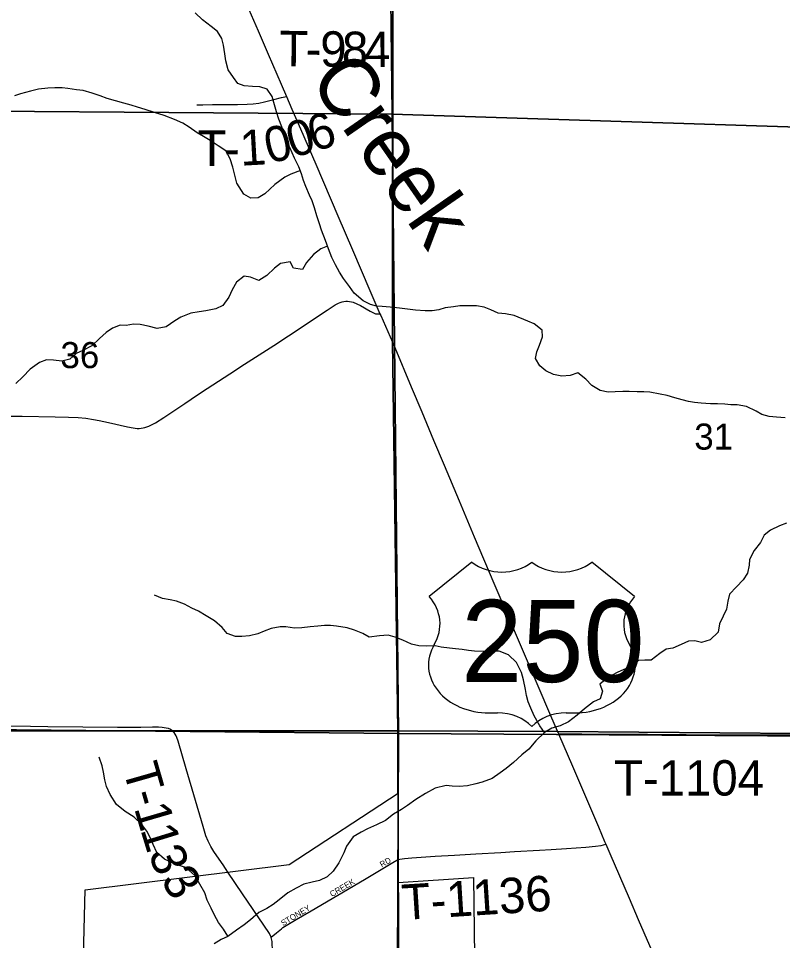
# Model space of a CAD drawing. Extents: x 1874609 to 2204689, y 815661 to 1281160.
# Drawn here: x 2009707 to 2016181, y 1055304 to 1063119 of the extents above; entities that cross this region are included whole.
import ezdxf

# ---------------------------------------------------------------- set-up
doc = ezdxf.new("R2010")
doc.units = 0
for name, color, linetype in [('GM_X_City_Street', 7, 'Continuous'), ('GM_X_City_Street_Text', 7, 'Continuous'), ('GM_X_Corporation', 7, 'Continuous'), ('GM_X_Minor_River', 7, 'Continuous'), ('GM_X_Minor_River_Text', 7, 'Continuous'), ('GM_X_Section', 7, 'Continuous'), ('GM_X_Section_Text', 7, 'Continuous'), ('GM_X_Township', 7, 'Continuous'), ('GM_X_Township_Road', 7, 'Continuous'), ('GM_X_Township_Road_Text', 7, 'Continuous'), ('GM_X_US_Location', 7, 'Continuous'), ('GM_X_US_Route', 7, 'Continuous'), ('GM_X_US_Shield', 7, 'Continuous')]:
    doc.layers.add(name, color=color, linetype=linetype)

msp = doc.modelspace()

# ---------------------------------------------------------------- linework, layer by layer
at = {"layer": 'GM_X_City_Street'}
for points in [[(2011849.2, 1055332.5), (2011894.2, 1055369.4), (2011935.5, 1055403.3), (2011948.5, 1055413.6), (2011975.9, 1055432), (2012060.9, 1055481.8), (2012188.6, 1055555.4), (2012414.2, 1055688.4), (2012640.2, 1055820.7), (2012878.9, 1055963.9), (2012914.6, 1055985.3), (2012925.6, 1055990.8)], [(2011849.2, 1055332.5), (2011834.4, 1055364.6), (2011787.5, 1055434.9), (2011605.6, 1055700.6), (2011482.8, 1055883)], [(2011797.5, 1053681.8), (2011800.3, 1053749.5), (2011804.8, 1053855.7), (2011809.2, 1053970.2), (2011816.8, 1054133.7), (2011821.7, 1054264.5), (2011831.3, 1054460.7), (2011846.9, 1054836.8), (2011851.5, 1054967.7), (2011855.9, 1055065.7), (2011859.9, 1055163.8), (2011860.6, 1055212.3), (2011857.9, 1055294.3), (2011850, 1055330.7), (2011849.2, 1055332.5)]]:
    msp.add_lwpolyline(points, dxfattribs=at)
at = {"layer": 'GM_X_Corporation'}
msp.add_lwpolyline([(2010224.7, 1053817.6), (2010272.9, 1055734.7), (2012000.2, 1055949.4), (2012925, 1056552.3), (2012924.9, 1055796.4), (2013563.9, 1055837.6), (2013578.5, 1054495.8)], dxfattribs=at)
at = {"layer": 'GM_X_Minor_River'}
for points in [[(2012045.4, 1061934.6), (2012006.5, 1062024.7), (2011975.9, 1062088.7), (2011957.4, 1062146.8), (2011938.9, 1062200.8), (2011912.3, 1062266.8), (2011893.7, 1062326.9), (2011871, 1062407.1), (2011856.5, 1062457.1), (2011815.9, 1062519), (2011751.5, 1062540.6), (2011691.3, 1062542.2), (2011619.1, 1062547.7), (2011564.8, 1062567.4), (2011528.2, 1062619.3), (2011483.5, 1062685.2), (2011464.9, 1062759.3), (2011456.4, 1062819.5), (2011445.7, 1062891.6), (2011431.2, 1062949.8), (2011394.6, 1063009.7), (2011340.1, 1063051.4), (2011265.4, 1063107.1), (2011204.7, 1063166.8)], [(2012096.6, 1061829.4), (2012016.4, 1061799.9), (2011964.5, 1061773.5), (2011878.7, 1061712.6), (2011795.1, 1061631.7), (2011737.2, 1061599.2), (2011675.1, 1061596.7), (2011616.6, 1061630.4), (2011557.7, 1061724.3), (2011543.2, 1061778.4), (2011522.5, 1061858.5), (2011499.8, 1061930.6), (2011465.2, 1061996.6), (2011400.6, 1062040.3), (2011332, 1062085.9), (2011275.6, 1062117.6), (2011221.2, 1062149.3), (2011152.6, 1062197), (2011100.2, 1062230.7), (2011029.7, 1062264.3), (2010941.1, 1062295.8), (2010858.7, 1062321.3), (2010782.3, 1062348.8), (2010715.9, 1062368.4), (2010661.6, 1062384.1), (2010599.3, 1062401.6), (2010530.9, 1062421.2), (2010458.5, 1062440.8), (2010400.2, 1062462.4), (2010331.8, 1062486), (2010255.4, 1062507.5), (2010199.2, 1062513.1), (2010126.8, 1062526.6), (2010076.7, 1062532.2), (2010014.5, 1062531.8), (2009956.3, 1062529.3), (2009878.2, 1062518.7), (2009810.1, 1062502.2), (2009726.1, 1062479.5), (2009674, 1062463)], [(2016203.9, 1059733.4), (2016129.6, 1059740.9), (2016069.4, 1059746.5), (2016007, 1059762.1), (2015956.6, 1059791.8), (2015876.1, 1059831.3), (2015797.7, 1059844.8), (2015743.6, 1059844.4), (2015691.4, 1059850), (2015629.2, 1059851.6), (2015571, 1059853.2), (2015490.7, 1059858.6), (2015436.5, 1059864.2), (2015384.3, 1059873.9), (2015330, 1059887.5), (2015269.7, 1059905.1), (2015203.3, 1059922.7), (2015145.1, 1059934.3), (2015056.6, 1059951.7), (2015006.5, 1059955.4), (2014950.3, 1059954.9), (2014882.1, 1059956.5), (2014827.9, 1059958.1), (2014763.8, 1059953.6), (2014703.6, 1059953.1), (2014637.3, 1059966.7), (2014566.7, 1060008.3), (2014516.1, 1060062.1), (2014447.5, 1060115.8), (2014381.5, 1060093.2), (2014311.3, 1060088.7), (2014241, 1060100.2), (2014176.5, 1060133.9), (2014124, 1060175.6), (2014089.4, 1060237.6), (2014099, 1060293.9), (2014122.6, 1060350.3), (2014148.1, 1060420.7), (2014145.6, 1060476.9), (2014077, 1060530.6), (2014024.6, 1060554.3), (2013907.9, 1060601.6), (2013833.5, 1060617.1), (2013771.3, 1060622.7), (2013710.9, 1060648.3), (2013652.5, 1060672), (2013588.3, 1060683.5), (2013504, 1060684.9), (2013447.9, 1060682.5), (2013393.8, 1060674.1), (2013321.6, 1060667.5), (2013269.6, 1060649.1), (2013211.5, 1060640.6), (2013153.3, 1060640.2), (2013071.1, 1060645.6), (2013002.8, 1060655.1), (2012936.5, 1060662.6), (2012856.2, 1060672.1), (2012790, 1060677.6), (2012739.8, 1060681.3), (2012689.5, 1060694.9), (2012627.1, 1060726.6), (2012552.3, 1060792.3), (2012511.7, 1060848.2), (2012461, 1060916.1), (2012426.5, 1060968), (2012393.9, 1061030), (2012363.3, 1061092), (2012334.6, 1061168), (2012309.9, 1061238.1), (2012275.1, 1061324.1), (2012258.6, 1061378.2), (2012236, 1061446.3), (2012215.4, 1061514.4), (2012194.8, 1061572.4), (2012174.3, 1061622.5), (2012141.7, 1061694.5), (2012121.2, 1061746.5), (2012106.7, 1061802.6), (2012084.1, 1061862.7), (2012045.4, 1061934.6)], [(2012327.1, 1061189.3), (2012268.4, 1061167.5), (2012206.6, 1061118.9), (2012149, 1061050.2), (2012115.4, 1060991.8), (2012039.1, 1061003.2), (2012008.5, 1061055.2), (2011928.4, 1061042.6), (2011876.6, 1061002), (2011810.9, 1060941.3), (2011743, 1060898.7), (2011672.6, 1060926.3), (2011620.4, 1060935.9), (2011554.6, 1060885.2), (2011519, 1060818.7), (2011489.5, 1060758.3), (2011437.9, 1060685.7), (2011380, 1060659.1), (2011295.8, 1060642.4), (2011237.7, 1060634), (2011167.6, 1060621.4), (2011083.7, 1060586.7), (2011031.8, 1060556.2), (2010958, 1060505.5), (2010881.9, 1060490.8), (2010807.5, 1060510.4), (2010739.2, 1060525.9), (2010683, 1060527.5), (2010620.9, 1060517), (2010568.7, 1060518.6), (2010504.7, 1060494.1), (2010450.9, 1060457.5), (2010395.1, 1060406.9), (2010329.5, 1060344.2), (2010253.6, 1060305.5), (2010197.6, 1060279), (2010141.8, 1060232.4), (2010075.8, 1060213.9), (2010003.5, 1060223.4), (2009945.3, 1060227), (2009885.3, 1060202.4), (2009807.6, 1060147.7), (2009743.9, 1060083), (2009686.2, 1060026.3)], [(2016215.2, 1058840.3), (2016155.2, 1058819.8), (2016079.3, 1058783.1), (2016025.5, 1058740.5), (2015995.9, 1058678.1), (2015942.3, 1058609.4), (2015902.8, 1058534.8), (2015897.2, 1058484.6), (2015885.8, 1058416.3), (2015848.1, 1058359.8), (2015792.4, 1058301.2), (2015732.8, 1058238.5), (2015719.2, 1058180.2), (2015707.7, 1058111.9), (2015678.1, 1058053.4), (2015648.6, 1057989), (2015635.1, 1057918.6), (2015567.5, 1057851.9), (2015493.4, 1057831.3)], [(2014163.8, 1057066.7), (2014125.2, 1057124.6), (2014076.4, 1057208.6), (2014047.7, 1057274.6), (2014027.3, 1057326.6), (2014012.8, 1057380.7), (2014002.3, 1057432.8), (2013987.6, 1057513), (2013971, 1057575.1), (2013928.2, 1057659.1), (2013859.5, 1057726.8), (2013781, 1057756.3), (2013716.8, 1057757.9), (2013644.6, 1057753.3), (2013570.4, 1057756.8), (2013520.2, 1057762.4), (2013465.9, 1057770.1), (2013409.7, 1057777.7), (2013359.5, 1057781.3), (2013289.2, 1057790.8), (2013237, 1057800.5), (2013164.8, 1057800), (2013100.6, 1057801.5), (2013038.3, 1057815.1), (2012963.8, 1057850.7), (2012899.4, 1057876.3), (2012841.1, 1057891.9), (2012766.9, 1057887.3), (2012678.8, 1057874.6), (2012624.3, 1057906.3), (2012553.9, 1057933.9), (2012491.6, 1057953.5), (2012401.2, 1057968.9), (2012351, 1057974.6), (2012300.8, 1057974.2), (2012244.7, 1057969.8), (2012178.6, 1057963.3), (2012108.4, 1057954.7), (2012046.3, 1057950.2), (2011974, 1057961.8), (2011923.8, 1057961.4), (2011849.7, 1057948.8), (2011789.7, 1057926.2), (2011735.7, 1057903.8), (2011665.7, 1057887.2), (2011599.5, 1057880.7), (2011547.4, 1057880.3), (2011477, 1057905.9), (2011432.4, 1057957.7), (2011369.8, 1058013.5), (2011299.2, 1058057.1), (2011232.7, 1058094.8), (2011176.3, 1058120.4), (2011113.9, 1058154.1), (2011045.4, 1058181.7), (2010993.2, 1058191.3), (2010926.9, 1058202.9), (2010860.5, 1058230.5)], [(2015493.4, 1057831.3), (2015439.1, 1057844.9), (2015385, 1057842.5), (2015323.1, 1057814), (2015253.1, 1057783.3), (2015195, 1057774.9), (2015141.2, 1057736.3), (2015069.4, 1057681.6), (2015013.2, 1057681.2), (2014961.1, 1057676.8), (2014891.4, 1057622.1), (2014837.4, 1057601.6), (2014779.4, 1057577.1), (2014707.5, 1057536.4), (2014633.8, 1057477.6), (2014656.4, 1057417.6), (2014634.8, 1057353.2), (2014578.9, 1057326.7), (2014503.1, 1057267.9), (2014441.4, 1057213.3), (2014367.6, 1057158.5), (2014297.7, 1057123.9), (2014225.7, 1057105.3), (2014163.8, 1057066.7), (2014090.2, 1056997.9), (2014030.6, 1056927.2), (2013972.8, 1056876.6), (2013901.1, 1056811.8), (2013839.3, 1056763.2), (2013787.5, 1056726.7), (2013719.7, 1056678), (2013637.7, 1056647.3), (2013581.7, 1056632.8), (2013511.6, 1056616.2), (2013441.4, 1056609.7), (2013381.2, 1056613.2), (2013331, 1056618.9), (2013237, 1056596.1), (2013157.1, 1056551.4), (2013075.3, 1056500.6), (2013003.5, 1056447.8), (2012951.6, 1056413.3), (2012883.7, 1056374.7), (2012816, 1056322), (2012742.1, 1056283.3), (2012666.1, 1056250.6), (2012612.2, 1056222.1), (2012544.3, 1056183.5), (2012486.8, 1056102.8), (2012465.2, 1056048.4), (2012421.8, 1055961.8), (2012374.2, 1055893.2), (2012322.5, 1055844.6), (2012258.5, 1055814), (2012196.5, 1055797.5), (2012126.4, 1055780.9), (2012060.5, 1055748.3), (2011990.6, 1055707.7), (2011916.9, 1055648.9), (2011865.1, 1055608.4), (2011811.2, 1055575.9), (2011745.3, 1055541.2), (2011673.6, 1055480.5), (2011619.8, 1055435.9), (2011554, 1055391.3), (2011480.2, 1055338.6), (2011426.3, 1055312.1), (2011366.4, 1055275.5)], [(2011482.7, 1055340.3), (2011443.6, 1055400.5), (2011401, 1055456.4), (2011368.4, 1055518.4), (2011339.8, 1055578.4), (2011307.1, 1055646.4), (2011286.6, 1055708.5), (2011201.1, 1055856.4), (2011126.3, 1055922.1), (2011041.9, 1055949.5), (2010945.2, 1055993), (2010880.6, 1056048.7), (2010849.9, 1056116.7), (2010825.4, 1056170.7), (2010794.8, 1056230.7), (2010752.2, 1056288.6), (2010687.5, 1056350.4), (2010612.9, 1056398), (2010538.2, 1056457.6), (2010485.3, 1056541.6), (2010454.7, 1056609.6), (2010440.2, 1056665.7), (2010427.6, 1056731.8), (2010417.1, 1056783.9), (2010390.4, 1056858)]]:
    msp.add_lwpolyline(points, dxfattribs=at)
at = {"layer": 'GM_X_Section'}
for points in [[(2012811.7, 1067655.4), (2012875, 1062308.6), (2007570, 1062347.4), (2007522.5, 1067772.3), (2008728.9, 1067827.5), (2010105.8, 1067848.3), (2011337.2, 1067789)], [(2012811.7, 1067655.4), (2018247.2, 1067446.7), (2018344.4, 1062132), (2012875, 1062308.6)], [(2012875, 1062308.6), (2012928.1, 1057059.8), (2007629.1, 1057108.7), (2007601.1, 1057110.7), (2007570, 1062347.4)], [(2018344.4, 1062132), (2018285.1, 1057025), (2012928.1, 1057059.8), (2012875, 1062308.6)], [(2012928.1, 1057059.8), (2012905.1, 1051801), (2007622.1, 1051897.9), (2007629.1, 1057108.7)], [(2012928.1, 1057059.8), (2018285.1, 1057025), (2019059.5, 1057018.6), (2019058.5, 1051739.8), (2012905.1, 1051801)]]:
    msp.add_lwpolyline(points, close=True, dxfattribs=at)
at = {"layer": 'GM_X_Township'}
for points in [[(2012701.4, 1077595.4), (2012822.6, 1068444.9), (2012815.7, 1067541.2), (2012879.9, 1063357.3), (2012876.9, 1060382), (2012922.1, 1057082.7), (2007594.7, 1057081.4), (2002196.8, 1057110.3), (1999576.7, 1057105.3), (1994308.2, 1057091.3), (1992170.2, 1057095), (1991695.7, 1057095.3), (1991547.4, 1057096), (1991530.2, 1062399.9), (1991512.8, 1067770.2), (1991419.1, 1075774.5), (1991355.2, 1080411.9)], [(2038367, 1056943.1), (2034180.5, 1056965.4), (2033981.4, 1056966.5), (2032537.6, 1056974.2), (2029772, 1056967.5), (2029191.8, 1056969.5), (2027699.5, 1056974.9), (2025584.7, 1056980.8), (2025221.6, 1056982), (2024192, 1056985.6), (2023588.7, 1056987.7), (2019081.8, 1057037.3), (2014277.1, 1057075.3), (2012922.1, 1057082.7), (2012876.9, 1060382), (2012879.9, 1063357.3), (2012815.7, 1067541.2), (2012822.6, 1068444.9), (2012701.4, 1077595.4)], [(1991697.2, 1052019), (1991696, 1055882.4), (1991695.9, 1056162.5), (1991695.7, 1057095.3), (1992170.2, 1057095), (1994308.2, 1057091.3), (1999576.7, 1057105.3), (2002196.8, 1057110.3), (2007594.7, 1057081.4), (2012922.1, 1057082.7), (2012924.9, 1056002.2), (2012935.3, 1053679.3)], [(2012935.3, 1053679.3), (2012924.9, 1056002.2), (2012922.1, 1057082.7), (2014277.1, 1057075.3), (2019081.8, 1057037.3), (2023588.7, 1056987.7), (2024192, 1056985.6), (2025221.6, 1056982), (2025584.7, 1056980.8), (2027699.5, 1056974.9), (2029191.8, 1056969.5), (2029772, 1056967.5), (2032537.6, 1056974.2), (2033981.4, 1056966.5), (2034180.5, 1056965.4), (2038367, 1056943.1)]]:
    msp.add_lwpolyline(points, dxfattribs=at)
at = {"layer": 'GM_X_Township_Road'}
for points in [[(2011219.6, 1062386.6), (2011270.7, 1062388.6), (2011352.1, 1062391.2), (2011564.4, 1062390.4), (2011646.4, 1062391.6), (2011695.6, 1062395.2), (2011745.2, 1062402.4), (2011792.7, 1062411.7), (2011870.9, 1062431.3), (2011935.1, 1062448), (2011978.6, 1062458.9)], [(2009525.4, 1059748), (2009738.6, 1059747.8), (2010017.4, 1059742.7), (2010132, 1059740.9), (2010213.7, 1059737), (2010278.8, 1059730.9), (2010343.3, 1059721), (2010391.4, 1059711.7), (2010471.3, 1059693.9), (2010631.1, 1059657.9), (2010679.8, 1059648.1), (2010712.9, 1059644.9), (2010729.6, 1059644.8), (2010746.3, 1059646), (2010762.9, 1059648.4), (2010779.2, 1059651.9), (2010795.2, 1059656.7), (2010810.9, 1059662.5), (2010841.1, 1059676.5), (2010869.8, 1059692.9), (2010939.1, 1059737.3), (2011116.1, 1059856.2), (2011224.9, 1059929.3), (2011306.9, 1059983.3), (2011402.6, 1060046), (2011498.9, 1060107.7), (2011622.6, 1060188.1), (2011871.2, 1060347.3), (2011994.1, 1060429.2), (2012322, 1060647), (2012391.1, 1060690.7), (2012419.6, 1060705.8), (2012434.4, 1060711.9), (2012449.6, 1060716.8), (2012465.1, 1060720.3), (2012480.9, 1060722.3), (2012496.7, 1060722.6), (2012512.4, 1060721.3), (2012528, 1060718.3), (2012543.4, 1060713.8), (2012573.2, 1060701.6), (2012604.8, 1060687.2), (2012688.1, 1060638.1), (2012722.4, 1060620.3), (2012732.5, 1060617.1), (2012749.6, 1060614.8), (2012770.5, 1060617.1)], [(2009448.8, 1057122.7), (2009809.5, 1057120.5), (2009957.2, 1057118.6), (2010252.5, 1057114.9), (2010547.9, 1057113.2), (2010744.8, 1057112.5), (2010843.3, 1057113.9), (2010892.8, 1057114.2), (2010925.8, 1057112.6), (2010942.4, 1057110.7), (2010958.9, 1057107.9), (2010975.2, 1057103.5), (2010995.9, 1057094.5), (2011016.3, 1057082.1)], [(2011441, 1055944.3), (2011427.1, 1055964.6), (2011362.3, 1056059.5), (2011337.2, 1056102.2), (2011315.1, 1056146.5), (2011296.4, 1056192.4), (2011271.4, 1056270.8), (2011128, 1056758.6), (2011059.4, 1056994.8), (2011049, 1057025.5), (2011042.8, 1057040.3), (2011035.4, 1057054.4), (2011027.6, 1057068.1), (2011016.3, 1057082.1)], [(2014283.9, 1057054.6), (2014479.8, 1057056.3), (2014775.1, 1057053.8), (2015037.6, 1057052.6), (2015218, 1057051.1), (2015365.7, 1057050), (2015645.8, 1057048.4), (2015874.1, 1057047.3), (2016169.3, 1057046.8), (2016316.9, 1057047.3), (2016464.5, 1057047.8), (2016743.4, 1057045.9), (2017055.1, 1057042), (2017514.4, 1057035.6), (2017875.3, 1057032.6), (2018121.3, 1057030.4), (2018252.5, 1057029), (2018449.4, 1057026.7), (2018646.1, 1057026.2), (2018744.5, 1057025.2), (2018895.5, 1057025.6), (2018982.9, 1057025.6), (2019077.4, 1057024.8)], [(2012925.6, 1055990.8), (2012939.8, 1055994), (2012979, 1055999.9), (2013041.4, 1056005.5), (2013237.8, 1056018.3), (2013401.7, 1056028.3), (2013581.9, 1056038.4), (2013795, 1056050.3), (2013909.6, 1056057.8), (2014122.3, 1056070.7), (2014220.6, 1056076), (2014351.7, 1056083.5), (2014515.3, 1056094.9), (2014596.7, 1056103.7), (2014645.3, 1056110.7), (2014684.4, 1056119.5)], [(2011482.8, 1055883), (2011441, 1055944.3)]]:
    msp.add_lwpolyline(points, dxfattribs=at)
at = {"layer": 'GM_X_US_Route'}
for points in [[(2011638.5, 1063239.4), (2011737.7, 1063013.1), (2011822.7, 1062817.5), (2011934.4, 1062561.8), (2011978.6, 1062458.9), (2012025.1, 1062350.7), (2012097.1, 1062185), (2012227.4, 1061883.8), (2012413.9, 1061445.9), (2012536.6, 1061159.2), (2012685.8, 1060812.4), (2012770.5, 1060617.1), (2012777.3, 1060601.6), (2012877, 1060375), (2012896.3, 1060331.2), (2013035.7, 1059998.2), (2013124.3, 1059786.2), (2013225.2, 1059543.7), (2013314.9, 1059332.1), (2013442.7, 1059029.8), (2013568.5, 1058726.6), (2013734.4, 1058333.4), (2013890.3, 1057971.6), (2014026.1, 1057654.8), (2014205.8, 1057231.8), (2014251.5, 1057126.3), (2014283.9, 1057054.6), (2014401.3, 1056781), (2014621.4, 1056267.1), (2014674.1, 1056143.7)], [(2014674.1, 1056143.7), (2014684.4, 1056119.5), (2014718.2, 1056040.4), (2014880.7, 1055662.8), (2014958, 1055481.4), (2015103, 1055150.2), (2015139.6, 1055058.9), (2015149.1, 1055036.4)]]:
    msp.add_lwpolyline(points, dxfattribs=at)
at = {"layer": 'GM_X_US_Shield'}
for p, q in [((2013549.9, 1058510.2), (2013187.3, 1058220.1)), ((2014927.6, 1058220.1), (2014565, 1058510.2)), ((2013694.9, 1057234), (2013767.4, 1057234)), ((2014347.5, 1057234), (2014420, 1057234))]:
    msp.add_line(p, q, dxfattribs=at)
for centre, major_axis, start_param, end_param in [((2013803.7, 1058717.3), (-362.5, 0), 0.795399, 2.346194), ((2014311.2, 1058717.3), (-362.5, 0), 0.795399, 2.346194), ((2012771.6, 1057987.2), (507.6, 0), 5.838949, 6.894067), ((2015343.3, 1057987.2), (-507.6, 0), 5.672304, 6.727422), ((2013689.3, 1057640), (507.6, 0), 2.702327, 4.723529), ((2014425.7, 1057640), (-507.6, 0), 1.559657, 3.580859), ((2013767.4, 1056944), (-362.5, 0), 3.785094, 4.712389), ((2014347.5, 1056944), (-362.5, 0), 4.712389, 5.639684)]:
    msp.add_ellipse(centre, major_axis=major_axis, ratio=0.8, start_param=start_param, end_param=end_param, dxfattribs=at)

# ---------------------------------------------------------------- texts
at = {"layer": 'GM_X_City_Street_Text'}
for s, rotation, p in [('RD', 29.35062, (2012786.6, 1055921.9)), ('CREEK', 30.61705, (2012363.9, 1055670.9)), ('STONEY', 31.13772, (2011950, 1055424.4))]:
    msp.add_text(s, height=50, rotation=rotation, dxfattribs=at).set_placement(p)
at = {"layer": 'GM_X_Minor_River_Text'}
msp.add_text('Creek', height=500.18, rotation=304.73572, dxfattribs=at).set_placement((2012161.6, 1062602.8))
at = {"layer": 'GM_X_Section_Text'}
for s, p in [('36', (2010063.2, 1060155.6)), ('31', (2015433.4, 1059464.8))]:
    msp.add_text(s, height=221, rotation=0.00001, dxfattribs=at).set_placement(p)
at = {"layer": 'GM_X_Township_Road_Text'}
for s, rotation, p in [('T', 359.49397, (2011916.3, 1062715.2)), ('9', 359.21287, (2012262, 1062712)), ('8', 358.95376, (2012444.9, 1062709.5)), ('4', 0.5492, (2012637.3, 1062706.1)), ('-', 359.44039, (2012140.2, 1062713.2)), ('6', 16.54682, (2012207.5, 1061987)), ('0', 16.42487, (2012029.6, 1061934.6)), ('T', 0.01286, (2011224.8, 1061869.8)), ('1', 3.20448, (2011590.6, 1061870.7)), ('0', 12.70381, (2011828.7, 1061888.6)), ('-', 0.18268, (2011450.1, 1061869.8)), ('T', 286.05313, (2010589.2, 1056762.7)), ('T-1104', 0.00001, (2014753.6, 1056532.6)), ('-', 286.09525, (2010651.3, 1056546.8)), ('1', 286.30603, (2010685.8, 1056427.3)), ('1', 287.12427, (2010739, 1056245.4)), ('3', 292.37405, (2010803.5, 1056040.6)), ('3', 304.07593, (2010905.4, 1055811)), ('T-1136', 3.61833, (2012963.8, 1055477.6))]:
    msp.add_text(s, height=300, rotation=rotation, dxfattribs=at).set_placement(p)
at = {"layer": 'GM_X_US_Location'}
for s in ['/', '0']:
    msp.add_text(s, height=1, dxfattribs=at).set_placement((2014058, 1057842.6))
msp.add_text('250', height=1, rotation=0.00001, dxfattribs=at).set_placement((2013750.4, 1057635.6))
at = {"layer": 'GM_X_US_Shield'}
msp.add_text('250', height=696.1, dxfattribs=at).set_placement((2013459.1, 1057495))

doc.saveas('drawing.dxf')
